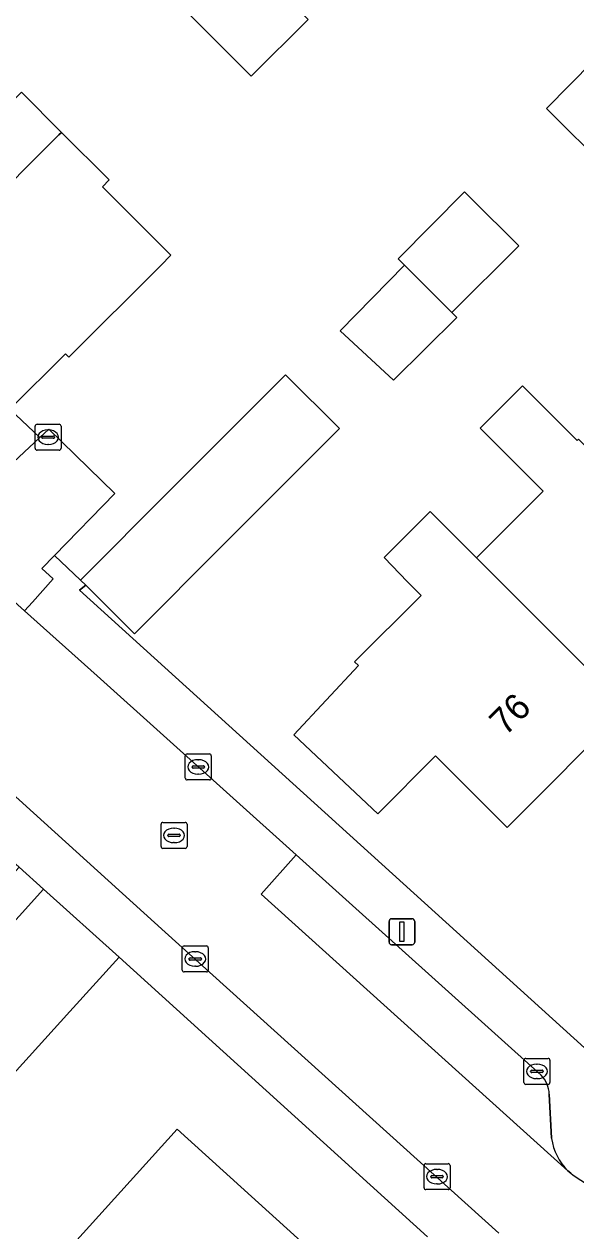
# Model space of a CAD drawing. Extents: x 159039 to 160102, y 381214 to 382524.
# Drawn here: x 159572.13 to 159593.38, y 381776.02 to 381822.48 of the extents above; entities that cross this region are included whole.
import ezdxf

# ---------------------------------------------------------------- set-up
doc = ezdxf.new("R2010")
doc.units = 0
for name, color, linetype in [('IMGEO_Erf', 7, 'Continuous'), ('IMGEO_Kolk', 7, 'Continuous'), ('IMGEO_Lichtmast', 7, 'Continuous'), ('IMGEO_Muur', 7, 'Continuous'), ('IMGEO_Pand', 7, 'Continuous'), ('IMGEO_Pand_nummerreeks', 7, 'Continuous'), ('IMGEO_Parkeervlak_open', 7, 'Continuous'), ('IMGEO_Rijbaan_lokaal_open', 7, 'Continuous'), ('IMGEO_Rioolput', 7, 'Continuous'), ('IMGEO_Voetpad_open', 7, 'Continuous')]:
    doc.layers.add(name, color=color, linetype=linetype)

msp = doc.modelspace()

# ---------------------------------------------------------------- linework, layer by layer
at = {"layer": 'IMGEO_Erf'}
for points in [[(159594.952, 381821.966), (159597.15, 381824.196), (159597.395, 381823.955), (159599.352, 381822.029), (159597.112, 381819.808), (159594.385, 381817.105), (159592.499, 381818.988), (159592.256, 381819.231)], [(159591.186, 381813.934), (159588.604, 381811.374), (159588.795, 381811.183), (159586.362, 381808.771), (159584.3, 381810.67), (159586.785, 381813.191), (159586.542, 381813.434), (159589.094, 381816.023), (159589.337, 381815.78)]]:
    msp.add_lwpolyline(points, close=True, dxfattribs=at)
for points in [[(159583.066, 381822.653), (159580.883, 381820.471), (159578.455, 381822.898)], [(159572.031, 381819.854), (159573.578, 381818.308), (159575.41, 381816.476), (159575.152, 381816.218), (159577.789, 381813.582), (159577.393, 381813.186), (159573.857, 381809.65), (159573.722, 381809.785), (159571.586, 381807.648), (159572.743, 381806.566), (159573.086, 381806.886), (159575.626, 381804.406), (159573.302, 381802.014), (159574.307, 381801.074), (159577.774, 381804.545), (159582.2, 381808.977), (159584.274, 381806.905), (159579.849, 381802.474), (159576.381, 381799.002), (159574.508, 381800.873), (159574.268, 381800.68), (159593.719, 381783.056)], [(159595.336, 381796.154), (159590.733, 381791.544), (159587.973, 381794.299), (159585.749, 381792.071), (159582.519, 381795.117), (159585.004, 381797.778), (159584.862, 381797.919), (159587.42, 381800.479), (159586.893, 381801.005), (159585.997, 381801.939), (159586.974, 381802.917), (159587.767, 381803.711), (159589.556, 381801.925), (159592.127, 381804.499), (159591.803, 381804.821), (159589.697, 381806.924), (159591.325, 381808.555), (159593.431, 381806.451)], [(159587.666, 381775.788), (159575.787, 381786.558), (159573.89, 381784.463), (159568.935, 381778.993), (159567.997, 381779.843), (159564.971, 381776.504), (159563.129, 381778.173), (159560.521, 381775.126), (159562.366, 381773.444), (159559.507, 381770.308), (159556.573, 381767.09), (159554.728, 381768.772), (159551.896, 381765.606), (159553.741, 381763.924), (159550.883, 381760.789), (159547.948, 381757.57), (159546.103, 381759.252), (159542.212, 381754.833), (159543.914, 381753.334), (159542.293, 381751.493)], [(159573.446, 381774.865), (159578.031, 381779.926), (159584.701, 381773.883)]]:
    msp.add_lwpolyline(points, dxfattribs=at)
at = {"layer": 'IMGEO_Kolk'}
for p, q in [((159572.557, 381806.146), (159572.557, 381806.998)), ((159572.632, 381807.072), (159573.484, 381807.072)), ((159573.045, 381806.852), (159573.07, 381806.852)), ((159573.558, 381806.998), (159573.558, 381806.146)), ((159572.816, 381806.566), (159572.816, 381806.578)), ((159573.254, 381806.529), (159572.856, 381806.529)), ((159572.859, 381806.615), (159573.257, 381806.615)), ((159573.068, 381806.292), (159573.043, 381806.292)), ((159573.3, 381806.578), (159573.3, 381806.566)), ((159573.484, 381806.072), (159572.632, 381806.072)), ((159578.341, 381793.45), (159578.341, 381794.302)), ((159578.416, 381794.376), (159579.268, 381794.376)), ((159578.829, 381794.156), (159578.854, 381794.156)), ((159579.342, 381794.302), (159579.342, 381793.45)), ((159578.6, 381793.87), (159578.6, 381793.882)), ((159579.038, 381793.833), (159578.64, 381793.833)), ((159578.643, 381793.919), (159579.041, 381793.919)), ((159579.084, 381793.882), (159579.084, 381793.87)), ((159579.268, 381793.376), (159578.416, 381793.376)), ((159578.852, 381793.596), (159578.827, 381793.596)), ((159578.223, 381786.057), (159578.223, 381786.909)), ((159578.298, 381786.983), (159579.15, 381786.983)), ((159578.711, 381786.763), (159578.736, 381786.763)), ((159579.224, 381786.909), (159579.224, 381786.057)), ((159578.482, 381786.477), (159578.482, 381786.489)), ((159578.92, 381786.44), (159578.522, 381786.44)), ((159578.525, 381786.526), (159578.923, 381786.526)), ((159578.734, 381786.203), (159578.709, 381786.203)), ((159578.966, 381786.489), (159578.966, 381786.477)), ((159579.15, 381785.983), (159578.298, 381785.983)), ((159591.382, 381781.729), (159591.382, 381782.581)), ((159591.457, 381782.655), (159592.309, 381782.655)), ((159592.383, 381782.581), (159592.383, 381781.729)), ((159591.641, 381782.149), (159591.641, 381782.161)), ((159592.079, 381782.112), (159591.681, 381782.112)), ((159591.684, 381782.198), (159592.082, 381782.198)), ((159591.87, 381782.435), (159591.895, 381782.435)), ((159592.125, 381782.161), (159592.125, 381782.149)), ((159592.309, 381781.655), (159591.457, 381781.655)), ((159591.893, 381781.875), (159591.868, 381781.875)), ((159587.534, 381777.676), (159587.534, 381778.528)), ((159587.609, 381778.602), (159588.461, 381778.602)), ((159588.022, 381778.382), (159588.047, 381778.382)), ((159588.535, 381778.528), (159588.535, 381777.676)), ((159587.793, 381778.096), (159587.793, 381778.108)), ((159588.231, 381778.059), (159587.833, 381778.059)), ((159587.836, 381778.145), (159588.234, 381778.145)), ((159588.277, 381778.108), (159588.277, 381778.096)), ((159588.461, 381777.602), (159587.609, 381777.602)), ((159588.045, 381777.822), (159588.02, 381777.822))]:
    msp.add_line(p, q, dxfattribs=at)
for points in [[(159572.557, 381806.146), (159572.557, 381806.998)], [(159572.632, 381807.072), (159573.484, 381807.072)], [(159573.558, 381806.998), (159573.558, 381806.146)], [(159573.484, 381806.072), (159572.632, 381806.072)], [(159578.341, 381793.45), (159578.341, 381794.302)], [(159578.416, 381794.376), (159579.268, 381794.376)], [(159579.342, 381794.302), (159579.342, 381793.45)], [(159579.268, 381793.376), (159578.416, 381793.376)], [(159578.223, 381786.057), (159578.223, 381786.909)], [(159578.298, 381786.983), (159579.15, 381786.983)], [(159579.224, 381786.909), (159579.224, 381786.057)], [(159579.15, 381785.983), (159578.298, 381785.983)], [(159591.382, 381781.729), (159591.382, 381782.581)], [(159591.457, 381782.655), (159592.309, 381782.655)], [(159592.383, 381782.581), (159592.383, 381781.729)], [(159592.309, 381781.655), (159591.457, 381781.655)], [(159587.534, 381777.676), (159587.534, 381778.528)], [(159587.609, 381778.602), (159588.461, 381778.602)], [(159588.535, 381778.528), (159588.535, 381777.676)], [(159588.461, 381777.602), (159587.609, 381777.602)]]:
    msp.add_lwpolyline(points, dxfattribs=at)
for centre, radius, start, end in [((159572.634, 381806.996), 0.0765, 91.552, 178.448), ((159572.634, 381806.996), 0.0765, 91.552, 178.448), ((159573.482, 381806.996), 0.0765, 1.552, 88.448), ((159573.482, 381806.996), 0.0765, 1.552, 88.448), ((159572.856, 381806.575), 0.0403, 85.8775, 175.7526), ((159572.853, 381806.565), 0.0366, 178.938, 274.7102), ((159573.257, 381806.572), 0.043, 264.8664, 352.4533), ((159573.261, 381806.577), 0.0386, 1.7309, 96.639), ((159572.634, 381806.148), 0.0765, 181.552, 268.448), ((159572.634, 381806.148), 0.0765, 181.552, 268.448), ((159573.482, 381806.148), 0.0765, 271.552, 358.448), ((159573.482, 381806.148), 0.0765, 271.552, 358.448), ((159578.418, 381794.3), 0.0765, 91.552, 178.448), ((159578.418, 381794.3), 0.0765, 91.552, 178.448), ((159579.266, 381794.3), 0.0765, 1.552, 88.448), ((159579.266, 381794.3), 0.0765, 1.552, 88.448), ((159578.64, 381793.879), 0.0403, 85.8775, 175.7526), ((159578.637, 381793.869), 0.0366, 178.938, 274.7102), ((159579.041, 381793.876), 0.043, 264.8664, 352.4533), ((159579.045, 381793.881), 0.0386, 1.7309, 96.639), ((159578.418, 381793.452), 0.0765, 181.552, 268.448), ((159578.418, 381793.452), 0.0765, 181.552, 268.448), ((159579.266, 381793.452), 0.0765, 271.552, 358.448), ((159579.266, 381793.452), 0.0765, 271.552, 358.448), ((159578.3, 381786.907), 0.0765, 91.552, 178.448), ((159578.3, 381786.907), 0.0765, 91.552, 178.448), ((159579.148, 381786.907), 0.0765, 1.552, 88.448), ((159579.148, 381786.907), 0.0765, 1.552, 88.448), ((159578.522, 381786.486), 0.0403, 85.8775, 175.7526), ((159578.519, 381786.476), 0.0366, 178.938, 274.7102), ((159578.923, 381786.483), 0.043, 264.8664, 352.4533), ((159578.927, 381786.488), 0.0386, 1.7309, 96.639), ((159578.3, 381786.059), 0.0765, 181.552, 268.448), ((159578.3, 381786.059), 0.0765, 181.552, 268.448), ((159579.148, 381786.059), 0.0765, 271.552, 358.448), ((159579.148, 381786.059), 0.0765, 271.552, 358.448), ((159591.459, 381782.579), 0.0765, 91.552, 178.448), ((159591.459, 381782.579), 0.0765, 91.552, 178.448), ((159592.307, 381782.579), 0.0765, 1.552, 88.448), ((159592.307, 381782.579), 0.0765, 1.552, 88.448), ((159591.681, 381782.158), 0.0403, 85.8775, 175.7526), ((159591.678, 381782.148), 0.0366, 178.938, 274.7102), ((159592.082, 381782.155), 0.043, 264.8664, 352.4533), ((159592.086, 381782.16), 0.0386, 1.7309, 96.639), ((159591.459, 381781.731), 0.0765, 181.552, 268.448), ((159591.459, 381781.731), 0.0765, 181.552, 268.448), ((159592.307, 381781.731), 0.0765, 271.552, 358.448), ((159592.307, 381781.731), 0.0765, 271.552, 358.448), ((159587.611, 381778.526), 0.0765, 91.552, 178.448), ((159587.611, 381778.526), 0.0765, 91.552, 178.448), ((159588.459, 381778.526), 0.0765, 1.552, 88.448), ((159588.459, 381778.526), 0.0765, 1.552, 88.448), ((159587.833, 381778.105), 0.0403, 85.8775, 175.7526), ((159587.83, 381778.095), 0.0366, 178.938, 274.7102), ((159588.234, 381778.102), 0.043, 264.8664, 352.4533), ((159588.238, 381778.107), 0.0386, 1.7309, 96.639), ((159587.611, 381777.678), 0.0765, 181.552, 268.448), ((159587.611, 381777.678), 0.0765, 181.552, 268.448), ((159588.459, 381777.678), 0.0765, 271.552, 358.448), ((159588.459, 381777.678), 0.0765, 271.552, 358.448)]:
    msp.add_arc(centre, radius, start, end, dxfattribs=at)
for centre, major_axis, ratio, start_param, end_param in [((159573.044, 381806.572), (-0.387, 0.002), 0.722429, 4.712389, 7.853982), ((159573.069, 381806.572), (-0.39, 0.002), 0.717154, 1.570796, 4.712389), ((159578.828, 381793.876), (-0.387, 0.002), 0.722429, 4.712389, 7.853982), ((159578.853, 381793.876), (-0.39, 0.002), 0.717154, 1.570796, 4.712389), ((159578.71, 381786.483), (-0.387, 0.002), 0.722429, 4.712389, 7.853982), ((159578.735, 381786.483), (-0.39, 0.002), 0.717154, 1.570796, 4.712389), ((159591.869, 381782.155), (-0.387, 0.002), 0.722429, 4.712389, 7.853982), ((159591.894, 381782.155), (-0.39, 0.002), 0.717154, 1.570796, 4.712389), ((159588.021, 381778.102), (-0.387, 0.002), 0.722429, 4.712389, 7.853982), ((159588.046, 381778.102), (-0.39, 0.002), 0.717154, 1.570796, 4.712389)]:
    msp.add_ellipse(centre, major_axis=major_axis, ratio=ratio, start_param=start_param, end_param=end_param, dxfattribs=at)
at = {"layer": 'IMGEO_Lichtmast'}
for p, q in [((159586.187, 381787.132), (159586.187, 381787.932)), ((159586.187, 381787.932), (159586.187, 381787.132)), ((159586.287, 381788.032), (159587.077, 381788.032)), ((159587.077, 381788.032), (159586.287, 381788.032)), ((159587.177, 381787.932), (159587.177, 381787.132)), ((159587.177, 381787.132), (159587.177, 381787.932)), ((159587.077, 381787.032), (159586.287, 381787.032)), ((159586.287, 381787.032), (159587.077, 381787.032))]:
    msp.add_line(p, q, dxfattribs=at)
msp.add_lwpolyline([(159586.607, 381787.907), (159586.757, 381787.907), (159586.757, 381787.157), (159586.607, 381787.157), (159586.607, 381787.907)], dxfattribs=at)
for centre, start, end in [((159586.287, 381787.932), 90, 180), ((159586.287, 381787.932), 90, 180), ((159587.077, 381787.932), 0, 90), ((159587.077, 381787.932), 360, 90), ((159586.287, 381787.132), 180, 270), ((159586.287, 381787.132), 180, 270), ((159587.077, 381787.132), 270, 0), ((159587.077, 381787.132), 270, 0)]:
    msp.add_arc(centre, 0.1, start, end, dxfattribs=at)
at = {"layer": 'IMGEO_Muur'}
msp.add_lwpolyline([(159575.787, 381786.558), (159587.666, 381775.788)], dxfattribs=at)
at = {"layer": 'IMGEO_Pand'}
for points in [[(159582.282, 381823.437), (159580.608, 381825.046), (159578.455, 381822.898), (159580.883, 381820.471), (159583.066, 381822.653)], [(159567.25, 381811.984), (159573.474, 381818.21), (159573.578, 381818.308), (159572.031, 381819.854), (159571.764, 381819.587), (159569.076, 381822.274), (159563.018, 381816.215)], [(159597.112, 381819.808), (159595.195, 381821.723), (159594.952, 381821.966), (159592.256, 381819.231), (159592.499, 381818.988), (159594.385, 381817.105)], [(159567.25, 381811.984), (159571.586, 381807.648), (159573.722, 381809.785), (159573.857, 381809.65), (159577.393, 381813.186), (159577.789, 381813.582), (159575.152, 381816.218), (159575.41, 381816.476), (159573.578, 381818.308), (159573.474, 381818.21)], [(159586.785, 381813.191), (159588.604, 381811.374), (159591.186, 381813.934), (159589.337, 381815.78), (159589.094, 381816.023), (159586.542, 381813.434)], [(159588.795, 381811.183), (159588.604, 381811.374), (159586.785, 381813.191), (159584.3, 381810.67), (159586.362, 381808.771)], [(159574.508, 381800.873), (159576.381, 381799.002), (159579.849, 381802.474), (159584.274, 381806.905), (159582.2, 381808.977), (159577.774, 381804.545), (159574.307, 381801.074)], [(159593.482, 381806.502), (159593.431, 381806.451), (159591.325, 381808.555), (159589.697, 381806.924), (159591.803, 381804.821), (159592.127, 381804.499), (159589.556, 381801.925), (159595.336, 381796.154), (159599.584, 381800.408)], [(159589.556, 381801.925), (159587.767, 381803.711), (159586.974, 381802.917), (159585.997, 381801.939), (159586.893, 381801.005), (159587.42, 381800.479), (159584.862, 381797.919), (159585.004, 381797.778), (159582.519, 381795.117), (159585.749, 381792.071), (159587.973, 381794.299), (159590.733, 381791.544), (159595.336, 381796.154)], [(159573.89, 381784.463), (159575.787, 381786.558), (159572.883, 381789.174), (159570.993, 381787.088), (159566.767, 381782.424), (159567.038, 381782.178), (159566.308, 381781.372), (159567.997, 381779.843), (159568.935, 381778.993)], [(159573.446, 381774.865), (159579.49, 381769.398), (159581.1, 381771.176), (159581.885, 381770.775), (159584.701, 381773.883), (159578.031, 381779.926)]]:
    msp.add_lwpolyline(points, close=True, dxfattribs=at)
at = {"layer": 'IMGEO_Parkeervlak_open'}
for points in [[(159592.043, 381782.01), (159582.613, 381790.494), (159581.268, 381788.98), (159593.076, 381778.33)], [(159592.449, 381779.578), (159592.359, 381781.277)]]:
    msp.add_lwpolyline(points, dxfattribs=at)
for centre, radius, start, end in [((159591.248, 381781.233), 1.112, 2.2787, 44.3636), ((159594.541, 381779.847), 2.109, 187.3403, 226.01)]:
    msp.add_arc(centre, radius, start, end, dxfattribs=at)
at = {"layer": 'IMGEO_Rijbaan_lokaal_open'}
for points in [[(159550.255, 381812.115), (159558.749, 381804.5), (159570.287, 381794.097), (159577.561, 381787.517), (159590.415, 381775.929)], [(159593.184, 381778.233), (159593.076, 381778.33), (159581.268, 381788.98), (159582.613, 381790.494), (159574.952, 381797.387), (159572.145, 381799.881), (159568.463, 381803.199)]]:
    msp.add_lwpolyline(points, dxfattribs=at)
msp.add_lwpolyline([(159575.626, 381804.406), (159573.086, 381806.886), (159572.743, 381806.566), (159570.095, 381804.098), (159569.624, 381804.489), (159568.463, 381803.199), (159572.145, 381799.881), (159572.457, 381800.224), (159573.253, 381801.12), (159572.82, 381801.518), (159573.302, 381802.014)], close=True, dxfattribs=at)
msp.add_arc((159597.33, 381783.836), 6.97, 233.5015, 241.2188, dxfattribs=at)
at = {"layer": 'IMGEO_Rioolput'}
for p, q in [((159577.405, 381790.816), (159577.405, 381791.668)), ((159577.48, 381791.742), (159578.332, 381791.742)), ((159577.893, 381791.522), (159577.918, 381791.522)), ((159578.406, 381791.668), (159578.406, 381790.816)), ((159577.664, 381791.236), (159577.664, 381791.248)), ((159578.102, 381791.199), (159577.704, 381791.199)), ((159577.707, 381791.285), (159578.105, 381791.285)), ((159577.916, 381790.962), (159577.891, 381790.962)), ((159578.148, 381791.248), (159578.148, 381791.236)), ((159578.332, 381790.742), (159577.48, 381790.742))]:
    msp.add_line(p, q, dxfattribs=at)
for points in [[(159577.405, 381790.816), (159577.405, 381791.668)], [(159577.48, 381791.742), (159578.332, 381791.742)], [(159578.406, 381791.668), (159578.406, 381790.816)], [(159578.332, 381790.742), (159577.48, 381790.742)]]:
    msp.add_lwpolyline(points, dxfattribs=at)
for centre, radius, start, end in [((159577.482, 381791.666), 0.0765, 91.552, 178.448), ((159577.482, 381791.666), 0.0765, 91.552, 178.448), ((159578.33, 381791.666), 0.0765, 1.552, 88.448), ((159578.33, 381791.666), 0.0765, 1.552, 88.448), ((159577.704, 381791.245), 0.0403, 85.8775, 175.7526), ((159577.701, 381791.235), 0.0366, 178.938, 274.7102), ((159578.105, 381791.242), 0.043, 264.8664, 352.4533), ((159578.109, 381791.247), 0.0386, 1.7309, 96.639), ((159577.482, 381790.818), 0.0765, 181.552, 268.448), ((159577.482, 381790.818), 0.0765, 181.552, 268.448), ((159578.33, 381790.818), 0.0765, 271.552, 358.448), ((159578.33, 381790.818), 0.0765, 271.552, 358.448)]:
    msp.add_arc(centre, radius, start, end, dxfattribs=at)
for centre, major_axis, ratio, start_param, end_param in [((159577.892, 381791.242), (-0.387, 0.002), 0.722429, 4.712389, 7.853982), ((159577.917, 381791.242), (-0.39, 0.002), 0.717154, 1.570796, 4.712389)]:
    msp.add_ellipse(centre, major_axis=major_axis, ratio=ratio, start_param=start_param, end_param=end_param, dxfattribs=at)
at = {"layer": 'IMGEO_Voetpad_open'}
for points in [[(159549.587, 381820.194), (159566.59, 381804.886), (159568.463, 381803.199), (159569.624, 381804.489), (159570.095, 381804.098), (159572.743, 381806.566), (159571.586, 381807.648), (159569.175, 381805.236), (159548.229, 381824.079)], [(159590.415, 381775.929), (159577.561, 381787.517), (159570.287, 381794.097), (159558.749, 381804.5)], [(159558.062, 381802.439), (159569.378, 381792.33), (159571.944, 381790.019), (159572.883, 381789.174), (159575.787, 381786.558), (159587.666, 381775.788)], [(159574.268, 381800.68), (159574.508, 381800.873), (159574.307, 381801.074), (159573.302, 381802.014), (159572.82, 381801.518), (159573.253, 381801.12), (159572.457, 381800.224), (159572.145, 381799.881), (159574.952, 381797.387), (159582.613, 381790.494), (159592.043, 381782.01)], [(159593.719, 381783.056), (159574.268, 381800.68)], [(159542.212, 381754.833), (159546.103, 381759.252), (159549.032, 381762.464), (159551.896, 381765.606), (159554.728, 381768.772), (159557.656, 381771.983), (159560.521, 381775.126), (159563.129, 381778.173), (159563.012, 381778.279), (159566.036, 381781.618), (159566.767, 381782.424), (159570.993, 381787.088), (159572.883, 381789.174), (159571.944, 381790.019), (159565.862, 381783.304), (159564.495, 381781.885), (159561.899, 381779.008), (159559.276, 381776.101), (159556.379, 381772.963), (159553.866, 381770.146), (159551.202, 381767.161), (159548.34, 381764.199), (159545.803, 381761.312), (159541.922, 381756.896)], [(159592.359, 381781.277), (159592.449, 381779.578)], [(159593.076, 381778.33), (159593.184, 381778.233)]]:
    msp.add_lwpolyline(points, dxfattribs=at)
for centre, radius, start, end in [((159591.248, 381781.233), 1.112, 2.2787, 44.3636), ((159594.541, 381779.847), 2.109, 187.3403, 226.01), ((159597.33, 381783.836), 6.97, 233.5015, 241.2188)]:
    msp.add_arc(centre, radius, start, end, dxfattribs=at)

# ---------------------------------------------------------------- texts
at = {"layer": 'IMGEO_Pand_nummerreeks'}
msp.add_text('76', height=1, rotation=45.0402, dxfattribs=at).set_placement((159590.668, 381795.044))

doc.saveas('drawing.dxf')
